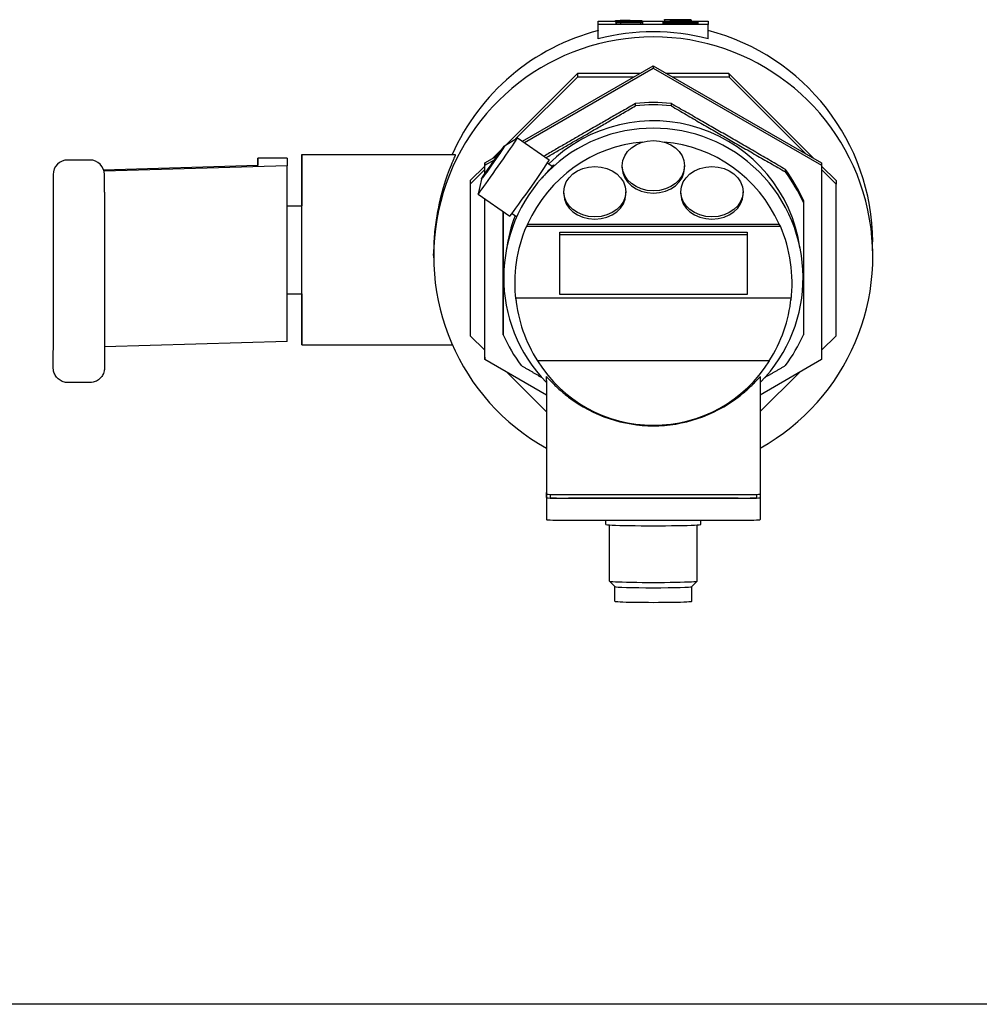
# Model space of a CAD drawing. Extents: x -89225 to 110569, y 13360 to 87647.
# Tile 300 of 478: x 35684 to 35815, y 84508 to 84643. Entities that reach past the tile are written whole.
import ezdxf

# ---------------------------------------------------------------- set-up
doc = ezdxf.new("R2010")
doc.units = 0
doc.layers.add('Iv-Lines 035', color=4, linetype='Continuous')

# ---------------------------------------------------------------- blocks, each defined once
blk = doc.blocks.new('Leidingwerk beluchtingsinstallatie')
for p, q in [((1283084.41, -919591.21), (1283086.77, -919591.21)), ((1283084.41, -919591.66), (1283084.41, -919591.21)), ((1283084.41, -919593.17), (1283084.41, -919591.21)), ((1283099.41, -919591.66), (1283084.41, -919591.66)), ((1283084.41, -919593.61), (1283084.41, -919591.66)), ((1283086.77, -919591.11), (1283086.77, -919591.31)), ((1283086.86, -919591.16), (1283086.86, -919591.36)), ((1283086.86, -919591.16), (1283087.44, -919591.16)), ((1283086.86, -919591.21), (1283086.86, -919591.16)), ((1283088.8, -919591.22), (1283086.86, -919591.21)), ((1283086.86, -919591.21), (1283086.86, -919591.41)), ((1283086.86, -919591.24), (1283086.86, -919591.44)), ((1283086.86, -919591.24), (1283087.19, -919591.24)), ((1283086.86, -919591.3), (1283086.86, -919591.24)), ((1283087.45, -919591.3), (1283086.86, -919591.3)), ((1283086.86, -919591.3), (1283086.86, -919591.5)), ((1283086.86, -919591.32), (1283086.86, -919591.52)), ((1283086.86, -919591.32), (1283087.19, -919591.32)), ((1283086.86, -919591.38), (1283086.86, -919591.32)), ((1283086.86, -919591.41), (1283086.86, -919591.36)), ((1283087.45, -919591.38), (1283086.86, -919591.38)), ((1283086.86, -919591.38), (1283086.86, -919591.58)), ((1283086.86, -919591.41), (1283086.86, -919591.41)), ((1283086.86, -919591.5), (1283086.86, -919591.44)), ((1283086.86, -919591.5), (1283086.86, -919591.5)), ((1283086.86, -919591.58), (1283086.86, -919591.52)), ((1283087.45, -919591.58), (1283086.86, -919591.58)), ((1283087.19, -919591.24), (1283090.45, -919591.28)), ((1283087.19, -919591.32), (1283090.45, -919591.36)), ((1283087.44, -919591.16), (1283087.44, -919591.2)), ((1283087.44, -919591.2), (1283088.11, -919591.2)), ((1283087.45, -919591.26), (1283087.45, -919591.3)), ((1283090.17, -919591.3), (1283087.45, -919591.26)), ((1283087.45, -919591.3), (1283087.45, -919591.32)), ((1283087.45, -919591.34), (1283087.45, -919591.38)), ((1283090.17, -919591.38), (1283087.45, -919591.34)), ((1283087.45, -919591.38), (1283087.45, -919591.58)), ((1283090.17, -919591.58), (1283087.45, -919591.54)), ((1283087.86, -919591.1), (1283087.86, -919591.13)), ((1283088.03, -919591.13), (1283088.03, -919591.15)), ((1283088.03, -919591.15), (1283088.03, -919591.2)), ((1283088.07, -919591.19), (1283088.07, -919591.2)), ((1283088.92, -919591.21), (1283088.8, -919591.22)), ((1283088.8, -919591.22), (1283088.8, -919591.26)), ((1283088.92, -919591.21), (1283088.92, -919591.26)), ((1283090.04, -919591.15), (1283088.94, -919591.12)), ((1283089.25, -919591.18), (1283089.25, -919591.27)), ((1283089.36, -919591.11), (1283089.78, -919591.12)), ((1283089.51, -919591.21), (1283089.51, -919591.27)), ((1283089.51, -919591.23), (1283089.51, -919591.21)), ((1283089.51, -919591.23), (1283089.51, -919591.27)), ((1283089.78, -919591.08), (1283089.78, -919591.12)), ((1283089.78, -919591.08), (1283090.36, -919591.08)), ((1283089.78, -919591.12), (1283089.78, -919591.08)), ((1283090.04, -919591.15), (1283090.04, -919591.17)), ((1283090.36, -919591.15), (1283090.04, -919591.15)), ((1283090.45, -919591.28), (1283090.17, -919591.3)), ((1283090.17, -919591.3), (1283090.17, -919591.36)), ((1283090.45, -919591.36), (1283090.17, -919591.38)), ((1283090.17, -919591.38), (1283090.17, -919591.58)), ((1283090.45, -919591.56), (1283090.17, -919591.58)), ((1283090.36, -919591.08), (1283090.36, -919591.15)), ((1283090.36, -919591.15), (1283090.36, -919591.18)), ((1283090.45, -919591.2), (1283090.45, -919591.28)), ((1283090.45, -919591.21), (1283093.56, -919591.21)), ((1283090.45, -919591.28), (1283090.45, -919591.36)), ((1283090.45, -919591.36), (1283090.45, -919591.56)), ((1283093.25, -919591.29), (1283093.25, -919591.49)), ((1283093.25, -919591.29), (1283093.47, -919591.29)), ((1283093.25, -919591.3), (1283093.25, -919591.29)), ((1283093.25, -919591.3), (1283093.25, -919591.5)), ((1283093.47, -919591.3), (1283093.25, -919591.3)), ((1283093.25, -919591.5), (1283093.25, -919591.49)), ((1283093.47, -919591.5), (1283093.25, -919591.5)), ((1283093.47, -919590.98), (1283093.47, -919591.18)), ((1283093.47, -919590.98), (1283097.06, -919590.98)), ((1283093.47, -919591), (1283093.47, -919590.98)), ((1283097.06, -919591), (1283093.47, -919591)), ((1283093.47, -919591), (1283093.47, -919591.2)), ((1283093.47, -919591.2), (1283093.47, -919591.18)), ((1283093.56, -919591.2), (1283093.47, -919591.2)), ((1283093.47, -919591.3), (1283093.47, -919591.5)), ((1283093.47, -919591.34), (1283093.47, -919591.54)), ((1283093.47, -919591.37), (1283093.47, -919591.34)), ((1283093.47, -919591.37), (1283093.47, -919591.57)), ((1283093.47, -919591.5), (1283093.47, -919591.5)), ((1283093.47, -919591.57), (1283093.47, -919591.54)), ((1283093.56, -919591.19), (1283093.56, -919591.28)), ((1283093.56, -919591.19), (1283094.19, -919591.19)), ((1283093.56, -919591.25), (1283093.56, -919591.19)), ((1283097.06, -919591.25), (1283093.56, -919591.25)), ((1283093.56, -919591.25), (1283093.56, -919591.28)), ((1283093.93, -919591.27), (1283094.37, -919591.28)), ((1283094.19, -919591.19), (1283094.19, -919591.23)), ((1283094.46, -919591.2), (1283094.19, -919591.2)), ((1283094.19, -919591.21), (1283094.46, -919591.21)), ((1283094.19, -919591.23), (1283094.86, -919591.23)), ((1283094.36, -919591.33), (1283094.36, -919591.36)), ((1283094.37, -919591.28), (1283094.37, -919591.31)), ((1283094.46, -919591.06), (1283094.46, -919591.23)), ((1283094.5, -919591.02), (1283097.06, -919591.02)), ((1283094.5, -919591.04), (1283094.5, -919591.02)), ((1283094.5, -919591.02), (1283094.5, -919591.05)), ((1283094.79, -919591.04), (1283094.5, -919591.04)), ((1283094.5, -919591.04), (1283094.5, -919591.05)), ((1283094.5, -919591.11), (1283094.5, -919591.23)), ((1283094.5, -919591.11), (1283097.06, -919591.14)), ((1283094.5, -919591.13), (1283094.5, -919591.11)), ((1283094.5, -919591.13), (1283094.5, -919591.23)), ((1283096.01, -919591.15), (1283094.5, -919591.13)), ((1283097.06, -919591.15), (1283094.5, -919591.18)), ((1283094.5, -919591.16), (1283096.01, -919591.15)), ((1283094.5, -919591.16), (1283094.5, -919591.23)), ((1283094.5, -919591.18), (1283094.5, -919591.16)), ((1283094.5, -919591.18), (1283094.5, -919591.23)), ((1283094.86, -919591.19), (1283094.86, -919591.23)), ((1283094.86, -919591.19), (1283095.49, -919591.19)), ((1283094.86, -919591.23), (1283094.86, -919591.19)), ((1283095.49, -919591.19), (1283095.49, -919591.23)), ((1283095.49, -919591.23), (1283096.43, -919591.23)), ((1283095.77, -919591.04), (1283095.77, -919591.08)), ((1283095.78, -919591.28), (1283095.78, -919591.37)), ((1283095.79, -919591.1), (1283095.79, -919591.12)), ((1283096.07, -919591.28), (1283096.07, -919591.37)), ((1283096.12, -919591.32), (1283096.12, -919591.37)), ((1283096.57, -919591.33), (1283096.12, -919591.32)), ((1283096.43, -919591.19), (1283096.43, -919591.23)), ((1283096.43, -919591.19), (1283097.06, -919591.19)), ((1283096.43, -919591.23), (1283096.43, -919591.19)), ((1283096.57, -919591.33), (1283096.57, -919591.36)), ((1283097.06, -919591.04), (1283096.78, -919591.04)), ((1283097, -919591.32), (1283097, -919591.36)), ((1283097.06, -919590.98), (1283097.06, -919591)), ((1283097.06, -919591), (1283097.06, -919591.02)), ((1283097.06, -919591.02), (1283097.06, -919591.04)), ((1283097.06, -919591.04), (1283097.06, -919591.05)), ((1283097.06, -919591.14), (1283097.06, -919591.15)), ((1283097.06, -919591.15), (1283097.06, -919591.19)), ((1283097.06, -919591.19), (1283097.06, -919591.25)), ((1283097.06, -919591.25), (1283097.06, -919591.28)), ((1283097.1, -919591.06), (1283097.1, -919591.26)), ((1283097.1, -919591.21), (1283099.41, -919591.21)), ((1283097.15, -919591.29), (1283097.78, -919591.29)), ((1283097.15, -919591.3), (1283097.15, -919591.36)), ((1283097.78, -919591.3), (1283097.15, -919591.3)), ((1283097.78, -919591.29), (1283097.78, -919591.3)), ((1283097.78, -919591.3), (1283097.78, -919591.35)), ((1283098, -919591.34), (1283098, -919591.37)), ((1283098, -919591.37), (1283098, -919591.57)), ((1283099.41, -919591.21), (1283099.41, -919591.66)), ((1283099.41, -919593.61), (1283099.41, -919591.66)), ((1283084.41, -919593.61), (1283084.41, -919593.17)), ((1283074.07, -919607.59), (1283091.92, -919597.29)), ((1283074.32, -919607.77), (1283091.92, -919597.61)), ((1283091.92, -919597.29), (1283091.92, -919597.61)), ((1283091.92, -919597.29), (1283114.92, -919610.56)), ((1283091.92, -919597.61), (1283114.92, -919610.88)), ((1283081.56, -919598.34), (1283071.8, -919608.1)), ((1283081.57, -919598.82), (1283073.1, -919607.27)), ((1283090.09, -919598.34), (1283081.56, -919598.34)), ((1283081.56, -919598.34), (1283081.57, -919598.82)), ((1283089.27, -919598.82), (1283081.57, -919598.82)), ((1283102.27, -919598.34), (1283093.75, -919598.34)), ((1283102.28, -919598.82), (1283094.57, -919598.82)), ((1283113.91, -919609.98), (1283102.27, -919598.34)), ((1283102.27, -919598.34), (1283102.28, -919598.82)), ((1283112.8, -919609.34), (1283102.28, -919598.82)), ((1283089.5, -919602.75), (1283089.5, -919602.45)), ((1283094.36, -919602.45), (1283094.36, -919602.75)), ((1283071.61, -919608.22), (1283073.37, -919607.11)), ((1283073.37, -919607.11), (1283077.71, -919610.14)), ((1283043.91, -919609.42), (1283064.87, -919609.42)), ((1283068.92, -919610.56), (1283070.6, -919609.59)), ((1283071.36, -919608.55), (1283069.91, -919609.99)), ((1283014.92, -919610.16), (1283011.92, -919610.16)), ((1283037.91, -919610.91), (1283016.82, -919611.53)), ((1283041.91, -919610.96), (1283016.87, -919611.69)), ((1283037.91, -919609.9), (1283037.91, -919610.91)), ((1283037.91, -919610.91), (1283037.91, -919609.9)), ((1283041.91, -919609.9), (1283037.91, -919609.9)), ((1283041.91, -919609.9), (1283041.91, -919610.96)), ((1283041.91, -919634.95), (1283041.91, -919610.96)), ((1283068.92, -919610.98), (1283066.92, -919612.98)), ((1283068.92, -919610.88), (1283070.22, -919610.14)), ((1283068.92, -919612.01), (1283068.92, -919610.56)), ((1283068.92, -919610.56), (1283068.92, -919610.88)), ((1283068.92, -919612.01), (1283068.92, -919610.88)), ((1283077.47, -919610.55), (1283078.16, -919611.04)), ((1283078.32, -919610.83), (1283078.32, -919610.86)), ((1283087.69, -919611.24), (1283087.69, -919610.94)), ((1283096.19, -919611.24), (1283096.19, -919610.95)), ((1283114.92, -919610.56), (1283114.92, -919610.88)), ((1283114.92, -919610.88), (1283114.92, -919637.43)), ((1283116.92, -919612.98), (1283114.92, -919610.99)), ((1283009.92, -919612.16), (1283009.92, -919636.15)), ((1283016.94, -919614.56), (1283016.92, -919612.15)), ((1283068.92, -919611.45), (1283066.92, -919613.45)), ((1283110, -919611.78), (1283110, -919611.47)), ((1283116.92, -919613.45), (1283114.92, -919611.46)), ((1283066.92, -919612.98), (1283066.92, -919633.68)), ((1283066.92, -919612.98), (1283066.92, -919613.45)), ((1283066.92, -919613.45), (1283066.92, -919634.16)), ((1283068.43, -919612.77), (1283067.98, -919614.8)), ((1283116.92, -919612.98), (1283116.92, -919613.45)), ((1283116.92, -919634.16), (1283116.92, -919613.45)), ((1283067.98, -919614.81), (1283072.32, -919617.84)), ((1283079.69, -919614.8), (1283079.69, -919614.5)), ((1283088.19, -919614.8), (1283088.19, -919614.5)), ((1283095.69, -919614.8), (1283095.69, -919614.5)), ((1283104.19, -919614.8), (1283104.19, -919614.5)), ((1283041.91, -919616.42), (1283043.91, -919616.42)), ((1283068.92, -919637.11), (1283068.92, -919615.46)), ((1283068.92, -919637.43), (1283068.92, -919615.47)), ((1283112.43, -919615.68), (1283112.43, -919615.98)), ((1283072.62, -919617.48), (1283073.26, -919617.92)), ((1283074.75, -919618.92), (1283109.13, -919618.92)), ((1283074.59, -919619.22), (1283109.3, -919619.22)), ((1283079.14, -919620.03), (1283104.74, -919620.03)), ((1283079.14, -919628.52), (1283079.14, -919620.03)), ((1283079.14, -919620.32), (1283104.74, -919620.32)), ((1283104.74, -919620.03), (1283104.74, -919628.52)), ((1283104.74, -919620.03), (1283104.74, -919620.32)), ((1283104.74, -919620.32), (1283104.74, -919628.52)), ((1283121.92, -919623.14), (1283121.9, -919621.32)), ((1283061.92, -919623.53), (1283061.91, -919623)), ((1283041.91, -919628.42), (1283043.91, -919628.42)), ((1283104.74, -919628.52), (1283079.14, -919628.52)), ((1283110.77, -919629.03), (1283073.12, -919629.03)), ((1283066.92, -919633.68), (1283066.92, -919634.16)), ((1283071.43, -919633.73), (1283071.43, -919634.03)), ((1283041.91, -919634.95), (1283016.94, -919635.68)), ((1283066.92, -919634.16), (1283068.92, -919636.15)), ((1283114.92, -919636.15), (1283116.92, -919634.16)), ((1283009.94, -919638.58), (1283009.92, -919636.17)), ((1283043.91, -919635.42), (1283064.46, -919635.42)), ((1283068.92, -919637.11), (1283068.92, -919637.43)), ((1283077.34, -919642.29), (1283068.92, -919637.43)), ((1283107.78, -919637.61), (1283076.11, -919637.61)), ((1283114.92, -919637.43), (1283106.54, -919642.27)), ((1283071.94, -919639.17), (1283077.34, -919644.57)), ((1283106.54, -919644.53), (1283111.9, -919639.18)), ((1283014.94, -919640.57), (1283011.94, -919640.57)), ((1283077.34, -919640.3), (1283077.34, -919655.11)), ((1283106.54, -919639.76), (1283106.54, -919655.79)), ((1283077.34, -919655.11), (1283077.34, -919655.79)), ((1283077.34, -919656.29), (1283077.34, -919655.6)), ((1283077.34, -919655.6), (1283077.34, -919658.6)), ((1283077.84, -919655.84), (1283077.84, -919656.27)), ((1283080.34, -919655.88), (1283103.54, -919655.88)), ((1283103.54, -919656.38), (1283080.34, -919656.38)), ((1283080.84, -919656.36), (1283103.04, -919656.36)), ((1283106.04, -919655.84), (1283106.04, -919656.27)), ((1283106.54, -919655.79), (1283106.54, -919656.29)), ((1283106.54, -919656.29), (1283106.54, -919659.29)), ((1283077.34, -919658.6), (1283077.34, -919659.29)), ((1283080.34, -919659.37), (1283103.54, -919659.37)), ((1283085.44, -919659.94), (1283085.44, -919659.37)), ((1283098.44, -919659.94), (1283098.44, -919659.37)), ((1283085.94, -919667.69), (1283085.94, -919660.02)), ((1283097.94, -919667.69), (1283097.94, -919660.02)), ((1283086.69, -919668.45), (1283085.94, -919667.7)), ((1283086.69, -919670.44), (1283086.69, -919668.44)), ((1283097.19, -919668.45), (1283097.94, -919667.7)), ((1283097.19, -919670.44), (1283097.19, -919668.44)), ((1283320.87, -919725.51), (1282841.87, -919725.51))]:
    blk.add_line(p, q)
for centre, major_axis, ratio, start_param, end_param in [((1283091.92, -919623.33), (-30, -0.19), 0.999567, 2.073559, 7.340035), ((1283091.91, -919621.51), (30, 0.19), 0.999567, 1.816829, 2.720181), ((1283091.91, -919622.64), (-30, -0.19), 0.999567, 4.453216, 4.958576), ((1283091.91, -919621.51), (30, 0.19), 0.999567, 0, 1.31137), ((1283091.93, -919624.7), (22.4, 0.15), 0.999567, 1.455553, 1.673059), ((1283091.93, -919625.01), (-22.4, -0.15), 0.999567, 4.597146, 4.814652), ((1283091.94, -919626.25), (-20.45, -0.13), 0.999567, 2.359886, 7.052554), ((1283091.93, -919625.05), (20.25, 0.13), 0.999567, 0.137478, 2.346354), ((1283070.68, -919610.96), (2.7, 3.85), 0.017027, 3.100672, 6.324106), ((1283043.91, -919622.42), (0, -13), 0.000191, 5.192118, 10.515846), ((1283091.94, -919627.01), (0.06, -19.35), 0.977828, 3.216491, 4.277939), ((1283091.94, -919627.01), (0.06, -19.35), 0.977828, 1.999058, 3.060489), ((1283011.92, -919612.16), (-2, 0), 0.999567, 4.712389, 6.283185), ((1283014.92, -919612.16), (2, 0), 0.999567, 0.006493, 1.570796), ((1283075.02, -919613.99), (2.7, 3.85), 0.017027, 3.141593, 6.283185), ((1283075.76, -919614.51), (2.58, 3.69), 0.017027, 0.087352, 0.351408), ((1283091.94, -919611.24), (4.25, 0), 0.808868, 3.141593, 6.283185), ((1283091.93, -919624.7), (22.4, 0.15), 0.999567, 0.408355, 0.625862), ((1283091.93, -919625.01), (-22.4, -0.15), 0.999567, 3.549948, 3.767454), ((1283083.94, -919614.8), (4.25, 0), 0.808868, 3.141593, 6.283185), ((1283099.94, -919614.8), (4.25, 0), 0.808868, 3.141593, 6.283185), ((1283043.91, -919622.42), (0, -6), 0.000191, 6.283185, 9.424778), ((1283091.93, -919625.05), (-20.25, -0.13), 0.999567, 5.908667, 6.145707), ((1283114.59, -919626.67), (-41.96, -0.01), 0.587991, 5.96363, 5.976155), ((1283069.29, -919626.67), (41.96, 0.01), 0.587991, 0.306559, 0.319083), ((1283091.94, -919626.99), (0.06, -19.38), 0.977828, 4.296195, 4.829981), ((1283091.94, -919626.99), (0.06, -19.38), 0.977828, 1.447016, 1.980802), ((1283091.94, -919627.01), (0.06, -19.35), 0.977828, 4.813836, 5.288539), ((1283123.49, -919628.45), (-50.38, -0.01), 0.587991, 0.019507, 0.029435), ((1283091.94, -919627.01), (0.06, -19.35), 0.977828, 0.988458, 1.463161), ((1283060.4, -919628.45), (50.38, 0.01), 0.587991, 6.253278, 6.263206), ((1283091.93, -919625.01), (22.4, 0.15), 0.999567, 3.549948, 3.767454), ((1283091.93, -919625.01), (22.4, 0.15), 0.999567, 5.644343, 5.86185), ((1283011.92, -919636.15), (-2, -0.01), 0.999567, 6.276692, 6.283185), ((1283091.95, -919627.76), (-18.65, -0.12), 0.999567, 0.54993, 2.578682), ((1283091.94, -919627.39), (19.09, 0.12), 0.999567, 4.052993, 5.358804), ((1283080.34, -919655.6), (-3, 0), 0.029412, 6.23686, 6.283376), ((1283080.34, -919655.79), (-3, 0), 0.029412, 0.000191, 1.570987), ((1283080.34, -919656.29), (-3, 0), 0.029412, 0.000191, 1.570987), ((1283080.84, -919656.27), (-3, 0), 0.029412, 0.000191, 1.570987), ((1283103.04, -919656.27), (3, 0), 0.029412, 4.71258, 6.283185), ((1283103.54, -919655.79), (3, 0), 0.029412, 4.71258, 6.283185), ((1283103.54, -919656.29), (3, 0), 0.029412, 4.71258, 6.283376), ((1283080.34, -919659.29), (-3, 0), 0.029412, 0.000191, 1.570987), ((1283103.54, -919659.29), (3, 0), 0.029412, 4.71258, 6.283185), ((1283091.94, -919659.94), (-6.5, 0), 0.029412, 0, 3.141593), ((1283091.94, -919667.69), (-6, 0), 0.029412, 0, 3.141593), ((1283091.94, -919668.44), (-5.25, 0), 0.029412, 0.029429, 3.112163), ((1283091.94, -919670.44), (-5.25, 0), 0.029412, 0, 3.141593)]:
    blk.add_ellipse(centre, major_axis=major_axis, ratio=ratio, start_param=start_param, end_param=end_param)
for centre, major_axis, ratio in [((1283070.02, -919610.5), (1.59, 2.28), 0.017027), ((1283091.94, -919610.94), (-4.25, 0), 0.808868), ((1283083.94, -919614.5), (-4.25, 0), 0.808868), ((1283099.94, -919614.5), (-4.25, 0), 0.808868)]:
    blk.add_ellipse(centre, major_axis=major_axis, ratio=ratio)
for points, knots in [([(1283086.77, -919591.11), (1283086.77, -919591.11), (1283086.78, -919591.11), (1283086.8, -919591.11), (1283086.84, -919591.1), (1283086.9, -919591.1), (1283086.98, -919591.1), (1283087.07, -919591.09), (1283087.18, -919591.09), (1283087.3, -919591.09), (1283087.42, -919591.09), (1283087.56, -919591.08), (1283087.69, -919591.08), (1283087.78, -919591.08), (1283087.82, -919591.08)], [0, 0, 0, 0, 0.089615, 0.174949, 0.257548, 0.338901, 0.420053, 0.501401, 0.584252, 0.67037, 0.756473, 0.839207, 0.92012, 1, 1, 1, 1]), ([(1283088.03, -919591.15), (1283087.98, -919591.15), (1283087.89, -919591.15), (1283087.75, -919591.15), (1283087.63, -919591.15), (1283087.51, -919591.15), (1283087.39, -919591.14), (1283087.29, -919591.14), (1283087.19, -919591.14), (1283087.11, -919591.14), (1283087.03, -919591.14), (1283086.96, -919591.13), (1283086.9, -919591.13), (1283086.85, -919591.13), (1283086.82, -919591.12), (1283086.79, -919591.12), (1283086.77, -919591.12), (1283086.77, -919591.12), (1283086.77, -919591.11)], [0, 0, 0, 0, 0.07494, 0.146428, 0.214753, 0.280422, 0.343604, 0.405543, 0.466199, 0.526538, 0.585902, 0.64409, 0.701613, 0.758754, 0.816629, 0.875655, 0.936624, 1, 1, 1, 1]), ([(1283086.86, -919591.33), (1283086.86, -919591.33), (1283086.84, -919591.33), (1283086.82, -919591.32), (1283086.79, -919591.32), (1283086.77, -919591.32), (1283086.77, -919591.32), (1283086.77, -919591.31)], [0.7509544, 0.7509544, 0.7509544, 0.7509544, 0.7587536, 0.8166294, 0.8756555, 0.9366243, 1, 1, 1, 1]), ([(1283087.86, -919591.1), (1283087.83, -919591.1), (1283087.77, -919591.1), (1283087.68, -919591.1), (1283087.6, -919591.1), (1283087.53, -919591.11), (1283087.47, -919591.11), (1283087.43, -919591.11), (1283087.4, -919591.11), (1283087.4, -919591.11), (1283087.4, -919591.12)], [0, 0, 0, 0, 0.132755, 0.257234, 0.378601, 0.501406, 0.623942, 0.743642, 0.868121, 1, 1, 1, 1]), ([(1283087.4, -919591.12), (1283087.4, -919591.12), (1283087.4, -919591.12), (1283087.41, -919591.12), (1283087.42, -919591.12), (1283087.44, -919591.12), (1283087.46, -919591.12), (1283087.49, -919591.12), (1283087.53, -919591.12), (1283087.57, -919591.13), (1283087.61, -919591.13), (1283087.66, -919591.13), (1283087.71, -919591.13), (1283087.77, -919591.13), (1283087.83, -919591.13), (1283087.89, -919591.13), (1283087.96, -919591.13), (1283088, -919591.13), (1283088.03, -919591.13)], [0, 0, 0, 0, 0.056467, 0.111164, 0.164937, 0.218322, 0.272393, 0.327976, 0.385291, 0.444903, 0.506844, 0.569488, 0.634153, 0.700976, 0.770897, 0.843626, 0.91966, 1, 1, 1, 1]), ([(1283087.82, -919591.08), (1283087.85, -919591.08), (1283087.9, -919591.08), (1283087.98, -919591.08), (1283088.06, -919591.08), (1283088.15, -919591.09), (1283088.23, -919591.09), (1283088.32, -919591.09), (1283088.41, -919591.09), (1283088.5, -919591.09), (1283088.59, -919591.09), (1283088.69, -919591.09), (1283088.79, -919591.09), (1283088.9, -919591.1), (1283089.01, -919591.1), (1283089.12, -919591.1), (1283089.24, -919591.1), (1283089.32, -919591.11), (1283089.36, -919591.11)], [0, 0, 0, 0, 0.045518, 0.091616, 0.139247, 0.188242, 0.238673, 0.290664, 0.34484, 0.400432, 0.459144, 0.522551, 0.590101, 0.66226, 0.739681, 0.821575, 0.90833, 1, 1, 1, 1]), ([(1283088.94, -919591.12), (1283088.91, -919591.12), (1283088.85, -919591.12), (1283088.75, -919591.12), (1283088.67, -919591.11), (1283088.58, -919591.11), (1283088.51, -919591.11), (1283088.43, -919591.11), (1283088.37, -919591.11), (1283088.29, -919591.11), (1283088.19, -919591.1), (1283088.08, -919591.1), (1283087.97, -919591.1), (1283087.9, -919591.1), (1283087.86, -919591.1)], [0, 0, 0, 0, 0.103844, 0.201115, 0.291116, 0.374348, 0.450707, 0.52004, 0.583258, 0.639578, 0.741537, 0.83506, 0.920873, 1, 1, 1, 1]), ([(1283088.07, -919591.19), (1283088.07, -919591.19), (1283088.08, -919591.19), (1283088.09, -919591.19), (1283088.12, -919591.18), (1283088.15, -919591.18), (1283088.2, -919591.18), (1283088.26, -919591.18), (1283088.32, -919591.17), (1283088.4, -919591.17), (1283088.48, -919591.17), (1283088.57, -919591.17), (1283088.67, -919591.17), (1283088.77, -919591.16), (1283088.88, -919591.16), (1283088.99, -919591.16), (1283089.11, -919591.16), (1283089.19, -919591.16), (1283089.23, -919591.16)], [0, 0, 0, 0, 0.063401, 0.124976, 0.184492, 0.243474, 0.302264, 0.361384, 0.421482, 0.483455, 0.545936, 0.608143, 0.66982, 0.732332, 0.796092, 0.861643, 0.929435, 1, 1, 1, 1]), ([(1283088.11, -919591.2), (1283088.1, -919591.2), (1283088.09, -919591.2), (1283088.08, -919591.2), (1283088.07, -919591.19), (1283088.07, -919591.19), (1283088.07, -919591.19)], [0, 0, 0, 0, 0.263654, 0.51998, 0.767103, 1, 1, 1, 1]), ([(1283089.25, -919591.18), (1283089.23, -919591.18), (1283089.2, -919591.18), (1283089.14, -919591.18), (1283089.09, -919591.18), (1283089.03, -919591.18), (1283088.99, -919591.18), (1283088.94, -919591.18), (1283088.9, -919591.18), (1283088.86, -919591.18), (1283088.82, -919591.19), (1283088.79, -919591.19), (1283088.76, -919591.19), (1283088.74, -919591.19), (1283088.72, -919591.19), (1283088.71, -919591.19), (1283088.7, -919591.19), (1283088.7, -919591.19), (1283088.7, -919591.19)], [0, 0, 0, 0, 0.072891, 0.141883, 0.209282, 0.274623, 0.338439, 0.401305, 0.465006, 0.52832, 0.59074, 0.650981, 0.70969, 0.767212, 0.824188, 0.881767, 0.939955, 1, 1, 1, 1]), ([(1283088.7, -919591.19), (1283088.7, -919591.19), (1283088.7, -919591.2), (1283088.71, -919591.2), (1283088.73, -919591.2), (1283088.76, -919591.2), (1283088.79, -919591.2), (1283088.83, -919591.2), (1283088.87, -919591.21), (1283088.91, -919591.21), (1283088.92, -919591.21)], [0, 0, 0, 0, 0.11036, 0.221186, 0.334364, 0.452977, 0.577234, 0.708804, 0.849355, 1, 1, 1, 1]), ([(1283089.23, -919591.16), (1283089.27, -919591.16), (1283089.36, -919591.16), (1283089.48, -919591.16), (1283089.6, -919591.16), (1283089.71, -919591.16), (1283089.81, -919591.17), (1283089.91, -919591.17), (1283090.01, -919591.17), (1283090.1, -919591.17), (1283090.18, -919591.17), (1283090.25, -919591.18), (1283090.32, -919591.18), (1283090.36, -919591.18), (1283090.4, -919591.19), (1283090.43, -919591.19), (1283090.45, -919591.19), (1283090.45, -919591.2), (1283090.45, -919591.2)], [0, 0, 0, 0, 0.066755, 0.131728, 0.19481, 0.256899, 0.318751, 0.380351, 0.443324, 0.507463, 0.571506, 0.633361, 0.693942, 0.753929, 0.813802, 0.874524, 0.936222, 1, 1, 1, 1]), ([(1283089.82, -919591.2), (1283089.82, -919591.19), (1283089.82, -919591.19), (1283089.81, -919591.19), (1283089.8, -919591.19), (1283089.78, -919591.19), (1283089.76, -919591.19), (1283089.73, -919591.19), (1283089.7, -919591.19), (1283089.66, -919591.18), (1283089.62, -919591.18), (1283089.58, -919591.18), (1283089.53, -919591.18), (1283089.48, -919591.18), (1283089.43, -919591.18), (1283089.37, -919591.18), (1283089.32, -919591.18), (1283089.28, -919591.18), (1283089.25, -919591.18)], [0, 0, 0, 0, 0.061179, 0.120371, 0.178442, 0.235934, 0.294268, 0.352654, 0.413122, 0.475586, 0.5389, 0.601869, 0.664333, 0.727647, 0.792409, 0.85912, 0.928135, 1, 1, 1, 1]), ([(1283089.51, -919591.21), (1283089.53, -919591.21), (1283089.58, -919591.21), (1283089.65, -919591.21), (1283089.7, -919591.21), (1283089.75, -919591.2), (1283089.78, -919591.2), (1283089.81, -919591.2), (1283089.82, -919591.2), (1283089.82, -919591.2), (1283089.82, -919591.2)], [0, 0, 0, 0, 0.138114, 0.268408, 0.394191, 0.517092, 0.637493, 0.757004, 0.877294, 1, 1, 1, 1]), ([(1283090.45, -919591.2), (1283090.45, -919591.2), (1283090.45, -919591.2), (1283090.44, -919591.2), (1283090.42, -919591.21), (1283090.39, -919591.21), (1283090.35, -919591.21), (1283090.31, -919591.21), (1283090.26, -919591.22), (1283090.2, -919591.22), (1283090.13, -919591.22), (1283090.06, -919591.22), (1283089.99, -919591.22), (1283089.9, -919591.23), (1283089.81, -919591.23), (1283089.72, -919591.23), (1283089.61, -919591.23), (1283089.54, -919591.23), (1283089.51, -919591.23)], [0, 0, 0, 0, 0.065935, 0.130037, 0.192362, 0.25382, 0.314199, 0.37467, 0.435154, 0.496479, 0.557809, 0.619031, 0.679691, 0.740961, 0.803375, 0.866818, 0.932318, 1, 1, 1, 1]), ([(1283093.47, -919591.29), (1283093.48, -919591.29), (1283093.5, -919591.29), (1283093.53, -919591.28), (1283093.57, -919591.28), (1283093.62, -919591.28), (1283093.67, -919591.27), (1283093.74, -919591.27), (1283093.83, -919591.27), (1283093.89, -919591.27), (1283093.93, -919591.27)], [0, 0, 0, 0, 0.125878, 0.244179, 0.355238, 0.459854, 0.569217, 0.695165, 0.838412, 1, 1, 1, 1]), ([(1283094.36, -919591.33), (1283094.33, -919591.33), (1283094.27, -919591.33), (1283094.19, -919591.33), (1283094.1, -919591.33), (1283094.03, -919591.33), (1283093.95, -919591.33), (1283093.88, -919591.32), (1283093.81, -919591.32), (1283093.74, -919591.32), (1283093.68, -919591.32), (1283093.63, -919591.32), (1283093.59, -919591.31), (1283093.55, -919591.31), (1283093.52, -919591.31), (1283093.49, -919591.31), (1283093.48, -919591.3), (1283093.47, -919591.3), (1283093.47, -919591.3)], [0, 0, 0, 0, 0.062761, 0.124039, 0.184372, 0.243544, 0.302989, 0.363281, 0.424866, 0.488052, 0.551947, 0.614235, 0.676593, 0.73895, 0.801464, 0.865815, 0.93153, 1, 1, 1, 1]), ([(1283093.47, -919591.34), (1283093.51, -919591.34), (1283093.59, -919591.35), (1283093.71, -919591.35), (1283093.83, -919591.35), (1283093.95, -919591.35), (1283094.08, -919591.36), (1283094.21, -919591.36), (1283094.34, -919591.36), (1283094.48, -919591.36), (1283094.62, -919591.36), (1283094.76, -919591.36), (1283094.91, -919591.36), (1283095.06, -919591.36), (1283095.22, -919591.37), (1283095.38, -919591.37), (1283095.55, -919591.37), (1283095.66, -919591.37), (1283095.72, -919591.37)], [0, 0, 0, 0, 0.062648, 0.124392, 0.185304, 0.245737, 0.305821, 0.365431, 0.42457, 0.483758, 0.543402, 0.604192, 0.666281, 0.729529, 0.794631, 0.861143, 0.929765, 1, 1, 1, 1]), ([(1283095.7, -919591.38), (1283095.64, -919591.38), (1283095.54, -919591.38), (1283095.37, -919591.38), (1283095.22, -919591.38), (1283095.07, -919591.38), (1283094.92, -919591.38), (1283094.78, -919591.38), (1283094.64, -919591.38), (1283094.51, -919591.38), (1283094.38, -919591.38), (1283094.25, -919591.38), (1283094.12, -919591.38), (1283093.99, -919591.37), (1283093.86, -919591.37), (1283093.73, -919591.37), (1283093.6, -919591.37), (1283093.52, -919591.37), (1283093.47, -919591.37)], [0, 0, 0, 0, 0.070704, 0.139402, 0.205837, 0.270363, 0.332833, 0.393544, 0.452347, 0.509638, 0.566754, 0.624644, 0.683781, 0.744259, 0.806033, 0.869308, 0.933906, 1, 1, 1, 1]), ([(1283095.7, -919591.58), (1283095.64, -919591.58), (1283095.54, -919591.58), (1283095.37, -919591.58), (1283095.22, -919591.58), (1283095.07, -919591.58), (1283094.92, -919591.58), (1283094.78, -919591.58), (1283094.64, -919591.58), (1283094.51, -919591.58), (1283094.38, -919591.58), (1283094.25, -919591.58), (1283094.12, -919591.58), (1283093.99, -919591.57), (1283093.86, -919591.57), (1283093.73, -919591.57), (1283093.6, -919591.57), (1283093.52, -919591.57), (1283093.47, -919591.57)], [0, 0, 0, 0, 0.070704, 0.139402, 0.205837, 0.270363, 0.332833, 0.393544, 0.452347, 0.509638, 0.566754, 0.624644, 0.683781, 0.744259, 0.806033, 0.869308, 0.933906, 1, 1, 1, 1]), ([(1283094.37, -919591.28), (1283094.34, -919591.28), (1283094.3, -919591.28), (1283094.23, -919591.28), (1283094.18, -919591.29), (1283094.13, -919591.29), (1283094.1, -919591.29), (1283094.07, -919591.29), (1283094.06, -919591.3), (1283094.06, -919591.3), (1283094.05, -919591.3)], [0, 0, 0, 0, 0.151108, 0.292384, 0.425353, 0.550123, 0.668649, 0.782268, 0.892493, 1, 1, 1, 1]), ([(1283094.05, -919591.3), (1283094.06, -919591.3), (1283094.06, -919591.3), (1283094.08, -919591.3), (1283094.11, -919591.3), (1283094.15, -919591.31), (1283094.2, -919591.31), (1283094.26, -919591.31), (1283094.32, -919591.31), (1283094.36, -919591.31), (1283094.38, -919591.31)], [0, 0, 0, 0, 0.149751, 0.288181, 0.41862, 0.547639, 0.670446, 0.782946, 0.891252, 1, 1, 1, 1]), ([(1283095.52, -919591.29), (1283095.5, -919591.3), (1283095.46, -919591.3), (1283095.4, -919591.3), (1283095.35, -919591.31), (1283095.29, -919591.31), (1283095.24, -919591.31), (1283095.2, -919591.31), (1283095.15, -919591.31), (1283095.1, -919591.32), (1283095.03, -919591.32), (1283094.95, -919591.32), (1283094.86, -919591.32), (1283094.77, -919591.33), (1283094.67, -919591.33), (1283094.57, -919591.33), (1283094.46, -919591.33), (1283094.39, -919591.33), (1283094.36, -919591.33)], [0, 0, 0, 0, 0.085072, 0.163662, 0.235414, 0.30072, 0.359224, 0.411151, 0.456429, 0.4956, 0.565469, 0.631733, 0.695671, 0.757668, 0.818705, 0.878748, 0.938774, 1, 1, 1, 1]), ([(1283094.38, -919591.31), (1283094.4, -919591.31), (1283094.44, -919591.31), (1283094.49, -919591.31), (1283094.54, -919591.31), (1283094.58, -919591.31), (1283094.6, -919591.31)], [0, 0, 0, 0, 0.223629, 0.459006, 0.714829, 1, 1, 1, 1]), ([(1283094.46, -919591.06), (1283094.46, -919591.06), (1283094.46, -919591.06), (1283094.48, -919591.06), (1283094.5, -919591.05), (1283094.54, -919591.05), (1283094.58, -919591.05), (1283094.64, -919591.04), (1283094.71, -919591.04), (1283094.76, -919591.04), (1283094.79, -919591.04)], [0, 0, 0, 0, 0.127126, 0.251537, 0.373434, 0.495667, 0.61768, 0.742091, 0.868641, 1, 1, 1, 1]), ([(1283095.79, -919591.1), (1283095.74, -919591.1), (1283095.64, -919591.1), (1283095.51, -919591.1), (1283095.38, -919591.1), (1283095.25, -919591.1), (1283095.14, -919591.09), (1283095.03, -919591.09), (1283094.92, -919591.09), (1283094.83, -919591.09), (1283094.74, -919591.09), (1283094.67, -919591.08), (1283094.6, -919591.08), (1283094.55, -919591.08), (1283094.51, -919591.07), (1283094.48, -919591.07), (1283094.46, -919591.07), (1283094.46, -919591.06), (1283094.46, -919591.06)], [0, 0, 0, 0, 0.071018, 0.139309, 0.205474, 0.269598, 0.332253, 0.39483, 0.457376, 0.520582, 0.583374, 0.644082, 0.70304, 0.761664, 0.819844, 0.878346, 0.938412, 1, 1, 1, 1]), ([(1283094.6, -919591.31), (1283094.6, -919591.31), (1283094.62, -919591.31), (1283094.65, -919591.3), (1283094.68, -919591.3), (1283094.71, -919591.3), (1283094.74, -919591.3), (1283094.77, -919591.3), (1283094.8, -919591.3), (1283094.82, -919591.3), (1283094.83, -919591.3)], [0, 0, 0, 0, 0.084053, 0.179273, 0.285393, 0.40251, 0.533509, 0.675964, 0.832108, 1, 1, 1, 1]), ([(1283094.83, -919591.3), (1283094.85, -919591.29), (1283094.88, -919591.29), (1283094.93, -919591.29), (1283094.98, -919591.29), (1283095.03, -919591.28), (1283095.08, -919591.28), (1283095.12, -919591.28), (1283095.16, -919591.28), (1283095.22, -919591.27), (1283095.29, -919591.27), (1283095.38, -919591.27), (1283095.48, -919591.27), (1283095.58, -919591.27), (1283095.7, -919591.26), (1283095.82, -919591.26), (1283095.94, -919591.26), (1283096.03, -919591.26), (1283096.07, -919591.26)], [0, 0, 0, 0, 0.076153, 0.146352, 0.211292, 0.270492, 0.323997, 0.371865, 0.414393, 0.451582, 0.519737, 0.586534, 0.652873, 0.719576, 0.786977, 0.855445, 0.92616, 1, 1, 1, 1]), ([(1283095.77, -919591.04), (1283095.75, -919591.04), (1283095.69, -919591.04), (1283095.62, -919591.04), (1283095.55, -919591.04), (1283095.48, -919591.04), (1283095.41, -919591.04), (1283095.35, -919591.04), (1283095.29, -919591.04), (1283095.24, -919591.04), (1283095.19, -919591.05), (1283095.15, -919591.05), (1283095.12, -919591.05), (1283095.09, -919591.05), (1283095.07, -919591.05), (1283095.05, -919591.05), (1283095.04, -919591.06), (1283095.04, -919591.06), (1283095.04, -919591.06)], [0, 0, 0, 0, 0.069163, 0.135096, 0.199063, 0.261548, 0.322044, 0.382646, 0.443385, 0.505155, 0.566516, 0.627254, 0.687026, 0.74697, 0.807539, 0.869733, 0.933259, 1, 1, 1, 1]), ([(1283095.04, -919591.06), (1283095.04, -919591.06), (1283095.04, -919591.06), (1283095.05, -919591.06), (1283095.07, -919591.07), (1283095.09, -919591.07), (1283095.12, -919591.07), (1283095.16, -919591.07), (1283095.2, -919591.07), (1283095.25, -919591.07), (1283095.3, -919591.08), (1283095.36, -919591.08), (1283095.42, -919591.08), (1283095.48, -919591.08), (1283095.55, -919591.08), (1283095.62, -919591.08), (1283095.7, -919591.08), (1283095.75, -919591.08), (1283095.78, -919591.08)], [0, 0, 0, 0, 0.065523, 0.128421, 0.189996, 0.250359, 0.309744, 0.369856, 0.430537, 0.492876, 0.555257, 0.616197, 0.677577, 0.738631, 0.800922, 0.864882, 0.931422, 1, 1, 1, 1]), ([(1283095.78, -919591.28), (1283095.76, -919591.28), (1283095.71, -919591.29), (1283095.65, -919591.29), (1283095.58, -919591.29), (1283095.54, -919591.29), (1283095.52, -919591.29)], [0, 0, 0, 0, 0.190579, 0.418506, 0.688092, 1, 1, 1, 1]), ([(1283098, -919591.37), (1283097.96, -919591.37), (1283097.86, -919591.37), (1283097.72, -919591.37), (1283097.58, -919591.37), (1283097.44, -919591.37), (1283097.3, -919591.38), (1283097.17, -919591.38), (1283097.04, -919591.38), (1283096.91, -919591.38), (1283096.77, -919591.38), (1283096.64, -919591.38), (1283096.49, -919591.38), (1283096.35, -919591.38), (1283096.19, -919591.38), (1283096.03, -919591.38), (1283095.87, -919591.38), (1283095.76, -919591.38), (1283095.7, -919591.38)], [0, 0, 0, 0, 0.069992, 0.137394, 0.202935, 0.266016, 0.327222, 0.386406, 0.443698, 0.499172, 0.554855, 0.612106, 0.67152, 0.732949, 0.796432, 0.862067, 0.929908, 1, 1, 1, 1]), ([(1283098, -919591.57), (1283097.96, -919591.57), (1283097.86, -919591.57), (1283097.72, -919591.57), (1283097.58, -919591.57), (1283097.44, -919591.57), (1283097.3, -919591.58), (1283097.17, -919591.58), (1283097.04, -919591.58), (1283096.91, -919591.58), (1283096.77, -919591.58), (1283096.64, -919591.58), (1283096.49, -919591.58), (1283096.35, -919591.58), (1283096.19, -919591.58), (1283096.03, -919591.58), (1283095.87, -919591.58), (1283095.76, -919591.58), (1283095.7, -919591.58)], [0, 0, 0, 0, 0.069992, 0.137394, 0.202935, 0.266016, 0.327222, 0.386406, 0.443698, 0.499172, 0.554855, 0.612106, 0.67152, 0.732949, 0.796432, 0.862067, 0.929908, 1, 1, 1, 1]), ([(1283095.72, -919591.37), (1283095.78, -919591.37), (1283095.9, -919591.37), (1283096.08, -919591.37), (1283096.26, -919591.37), (1283096.43, -919591.36), (1283096.59, -919591.36), (1283096.75, -919591.36), (1283096.9, -919591.36), (1283097, -919591.36), (1283097.05, -919591.36)], [0, 0, 0, 0, 0.137249, 0.270557, 0.400145, 0.526177, 0.649061, 0.768377, 0.885678, 1, 1, 1, 1]), ([(1283096.52, -919591.06), (1283096.52, -919591.06), (1283096.52, -919591.06), (1283096.51, -919591.05), (1283096.49, -919591.05), (1283096.47, -919591.05), (1283096.44, -919591.05), (1283096.41, -919591.05), (1283096.36, -919591.05), (1283096.32, -919591.04), (1283096.26, -919591.04), (1283096.2, -919591.04), (1283096.14, -919591.04), (1283096.08, -919591.04), (1283096.01, -919591.04), (1283095.93, -919591.04), (1283095.85, -919591.04), (1283095.8, -919591.04), (1283095.77, -919591.04)], [0, 0, 0, 0, 0.065626, 0.128662, 0.18979, 0.249707, 0.309189, 0.3685, 0.428644, 0.489937, 0.552121, 0.612878, 0.67405, 0.735729, 0.798305, 0.862953, 0.930169, 1, 1, 1, 1]), ([(1283095.78, -919591.08), (1283095.8, -919591.08), (1283095.85, -919591.08), (1283095.93, -919591.08), (1283096, -919591.08), (1283096.07, -919591.08), (1283096.14, -919591.08), (1283096.2, -919591.08), (1283096.26, -919591.08), (1283096.31, -919591.07), (1283096.36, -919591.07), (1283096.4, -919591.07), (1283096.44, -919591.07), (1283096.47, -919591.07), (1283096.49, -919591.07), (1283096.51, -919591.06), (1283096.52, -919591.06), (1283096.52, -919591.06), (1283096.52, -919591.06)], [0, 0, 0, 0, 0.068696, 0.135365, 0.199461, 0.262264, 0.323991, 0.385461, 0.447171, 0.510418, 0.573171, 0.634271, 0.693954, 0.753723, 0.813084, 0.873629, 0.936158, 1, 1, 1, 1]), ([(1283096.07, -919591.28), (1283096.05, -919591.28), (1283095.99, -919591.28), (1283095.92, -919591.28), (1283095.85, -919591.28), (1283095.8, -919591.28), (1283095.78, -919591.28)], [0, 0, 0, 0, 0.259835, 0.507558, 0.751994, 1, 1, 1, 1]), ([(1283097.1, -919591.06), (1283097.1, -919591.06), (1283097.1, -919591.07), (1283097.08, -919591.07), (1283097.05, -919591.07), (1283097.01, -919591.08), (1283096.96, -919591.08), (1283096.89, -919591.08), (1283096.82, -919591.09), (1283096.73, -919591.09), (1283096.63, -919591.09), (1283096.53, -919591.09), (1283096.42, -919591.09), (1283096.3, -919591.1), (1283096.18, -919591.1), (1283096.05, -919591.1), (1283095.92, -919591.1), (1283095.83, -919591.1), (1283095.79, -919591.1)], [0, 0, 0, 0, 0.06128, 0.121092, 0.179634, 0.238304, 0.297437, 0.357507, 0.419513, 0.4836, 0.548295, 0.611487, 0.674313, 0.737107, 0.80016, 0.864737, 0.931381, 1, 1, 1, 1]), ([(1283096.07, -919591.26), (1283096.12, -919591.26), (1283096.21, -919591.26), (1283096.34, -919591.26), (1283096.46, -919591.26), (1283096.58, -919591.27), (1283096.69, -919591.27), (1283096.79, -919591.27), (1283096.87, -919591.27), (1283096.94, -919591.27), (1283096.98, -919591.28), (1283097.01, -919591.28), (1283097.04, -919591.28), (1283097.07, -919591.28), (1283097.09, -919591.28), (1283097.11, -919591.28), (1283097.13, -919591.29), (1283097.14, -919591.29), (1283097.15, -919591.29)], [0, 0, 0, 0, 0.087378, 0.172026, 0.255614, 0.339009, 0.420171, 0.497723, 0.571859, 0.644362, 0.681007, 0.719713, 0.760375, 0.803329, 0.848726, 0.896258, 0.947027, 1, 1, 1, 1]), ([(1283096.57, -919591.3), (1283096.57, -919591.29), (1283096.56, -919591.29), (1283096.53, -919591.29), (1283096.49, -919591.29), (1283096.42, -919591.29), (1283096.35, -919591.28), (1283096.26, -919591.28), (1283096.17, -919591.28), (1283096.11, -919591.28), (1283096.07, -919591.28)], [0, 0, 0, 0, 0.128167, 0.251881, 0.375766, 0.504777, 0.634248, 0.755772, 0.876308, 1, 1, 1, 1]), ([(1283096.12, -919591.32), (1283096.15, -919591.32), (1283096.22, -919591.32), (1283096.31, -919591.31), (1283096.39, -919591.31), (1283096.46, -919591.31), (1283096.51, -919591.3), (1283096.54, -919591.3), (1283096.56, -919591.3), (1283096.57, -919591.3), (1283096.57, -919591.3)], [0, 0, 0, 0, 0.154065, 0.297948, 0.432411, 0.558388, 0.676366, 0.78832, 0.895839, 1, 1, 1, 1]), ([(1283097, -919591.32), (1283096.97, -919591.32), (1283096.91, -919591.32), (1283096.81, -919591.33), (1283096.7, -919591.33), (1283096.61, -919591.33), (1283096.57, -919591.33)], [0, 0, 0, 0, 0.242522, 0.488818, 0.740642, 1, 1, 1, 1]), ([(1283096.78, -919591.04), (1283096.81, -919591.04), (1283096.86, -919591.04), (1283096.93, -919591.04), (1283096.98, -919591.05), (1283097.03, -919591.05), (1283097.06, -919591.05), (1283097.09, -919591.06), (1283097.1, -919591.06), (1283097.1, -919591.06), (1283097.1, -919591.06)], [0, 0, 0, 0, 0.14115, 0.273944, 0.399987, 0.519719, 0.636176, 0.754371, 0.875257, 1, 1, 1, 1]), ([(1283097.15, -919591.3), (1283097.14, -919591.3), (1283097.13, -919591.31), (1283097.1, -919591.31), (1283097.06, -919591.31), (1283097.02, -919591.32), (1283097, -919591.32)], [0, 0, 0, 0, 0.273014, 0.528433, 0.770446, 1, 1, 1, 1]), ([(1283097.05, -919591.36), (1283097.08, -919591.36), (1283097.16, -919591.36), (1283097.27, -919591.36), (1283097.39, -919591.36), (1283097.51, -919591.35), (1283097.63, -919591.35), (1283097.75, -919591.35), (1283097.88, -919591.35), (1283097.96, -919591.34), (1283098, -919591.34)], [0, 0, 0, 0, 0.107504, 0.21953, 0.336887, 0.458384, 0.585786, 0.718348, 0.856553, 1, 1, 1, 1]), ([(1283097.1, -919591.26), (1283097.1, -919591.26), (1283097.1, -919591.27), (1283097.08, -919591.27), (1283097.07, -919591.27), (1283097.06, -919591.27)], [0, 0, 0, 0, 0.0612798, 0.1210923, 0.1629615, 0.1629615, 0.1629615, 0.1629615]), ([(1283064.87, -919609.42), (1283064.87, -919609.42), (1283064.87, -919609.42), (1283064.87, -919609.45), (1283064.84, -919609.56), (1283064.68, -919609.94), (1283064.56, -919610.22), (1283064.13, -919611.29), (1283063.72, -919612.33), (1283062.99, -919614.68), (1283062.6, -919616.15), (1283062.2, -919618.58), (1283062.09, -919619.42), (1283061.95, -919621.12), (1283061.91, -919621.98), (1283061.91, -919622.87), (1283061.91, -919622.93), (1283061.91, -919623)], [3.937464, 3.937464, 3.937464, 3.937464, 3.975542, 3.975542, 4.224192, 4.224192, 4.472842, 4.472842, 4.970141, 4.970141, 5.466727, 5.466727, 5.71502, 5.71502, 5.963313, 5.963313, 5.982748, 5.982748, 5.982748, 5.982748]), ([(1283078.32, -919610.86), (1283078.28, -919610.91), (1283078.2, -919610.99), (1283077.91, -919611.3), (1283077.66, -919611.55), (1283077.17, -919612.08), (1283076.93, -919612.34), (1283076.68, -919612.64)], [-1.3116938, -1.3116938, -1.3116938, -1.3116938, -1.1908457, -1.1908457, -1.0207165, -1.0207165, -0.8956236, -0.8956236, -0.8956236, -0.8956236]), ([(1283016.94, -919614.56), (1283016.94, -919614.62), (1283016.94, -919614.73), (1283016.94, -919615.35), (1283016.94, -919616.05), (1283016.94, -919617.74), (1283016.94, -919618.67), (1283016.94, -919620.75), (1283016.94, -919621.93), (1283016.94, -919624.38), (1283016.94, -919625.67), (1283016.94, -919628.22), (1283016.94, -919629.5), (1283016.94, -919631.9), (1283016.94, -919633.04), (1283016.94, -919635.03), (1283016.94, -919635.91), (1283016.94, -919637.31), (1283016.94, -919637.84), (1283016.94, -919638.33), (1283016.94, -919638.45), (1283016.94, -919638.54), (1283016.94, -919638.55), (1283016.94, -919638.57), (1283016.94, -919638.58), (1283016.94, -919638.59), (1283016.94, -919638.59), (1283016.94, -919638.61), (1283016.94, -919638.61), (1283016.94, -919638.63), (1283016.94, -919638.64), (1283016.94, -919638.65), (1283016.94, -919638.66), (1283016.93, -919638.72), (1283016.93, -919638.76), (1283016.92, -919638.85), (1283016.91, -919638.9), (1283016.88, -919639.08), (1283016.84, -919639.21), (1283016.71, -919639.53), (1283016.59, -919639.71), (1283016.32, -919640.03), (1283016.15, -919640.17), (1283015.79, -919640.39), (1283015.58, -919640.47), (1283015.23, -919640.55), (1283015.09, -919640.57), (1283014.94, -919640.57)], [0, 0, 0, 0, 0.270844, 0.270844, 0.734694, 0.734694, 1.114314, 1.114314, 1.496848, 1.496848, 1.879241, 1.879241, 2.26163, 2.26163, 2.64402, 2.64402, 3.026421, 3.026421, 3.408866, 3.408866, 3.59843, 3.59843, 3.66946, 3.66946, 3.696089, 3.696089, 3.706088, 3.706088, 3.711766, 3.711766, 3.715188, 3.715188, 3.718602, 3.718602, 3.732428, 3.732428, 3.745939, 3.745939, 3.786651, 3.786651, 3.850039, 3.850039, 3.913764, 3.913764, 3.977491, 3.977491, 4.021568, 4.021568, 4.021568, 4.021568]), ([(1283011.94, -919640.57), (1283011.72, -919640.57), (1283011.5, -919640.53), (1283011.1, -919640.4), (1283010.9, -919640.29), (1283010.57, -919640.04), (1283010.41, -919639.88), (1283010.17, -919639.53), (1283010.08, -919639.34), (1283009.99, -919639.04), (1283009.97, -919638.95), (1283009.95, -919638.81), (1283009.95, -919638.76), (1283009.94, -919638.69), (1283009.94, -919638.67), (1283009.94, -919638.65), (1283009.94, -919638.64), (1283009.94, -919638.63), (1283009.94, -919638.62), (1283009.94, -919638.61), (1283009.94, -919638.61), (1283009.94, -919638.6), (1283009.94, -919638.59), (1283009.94, -919638.58), (1283009.94, -919638.58), (1283009.94, -919638.58)], [0, 0, 0, 0, 0.0648587, 0.0648587, 0.1285454, 0.1285454, 0.1922742, 0.1922742, 0.2560008, 0.2560008, 0.2840883, 0.2840883, 0.2990709, 0.2990709, 0.3046944, 0.3046944, 0.3076281, 0.3076281, 0.310903, 0.310903, 0.3144398, 0.3144398, 0.3205929, 0.3205929, 0.3368536, 0.3368536, 0.3368536, 0.3368536]), ([(1283077.34, -919639.76), (1283077.34, -919639.76), (1283077.34, -919639.76), (1283077.35, -919639.76), (1283077.37, -919639.79), (1283077.45, -919639.87), (1283077.51, -919639.93), (1283077.73, -919640.17), (1283077.93, -919640.38), (1283078.43, -919640.89), (1283078.79, -919641.24), (1283079.55, -919641.92), (1283079.96, -919642.25), (1283080.34, -919642.55)], [1.0311175, 1.0311175, 1.0311175, 1.0311175, 1.0391128, 1.0391128, 1.0958124, 1.0958124, 1.152512, 1.152512, 1.2659113, 1.2659113, 1.4190007, 1.4190007, 1.564142, 1.564142, 1.564142, 1.564142]), ([(1283103.54, -919642.55), (1283103.93, -919642.25), (1283104.33, -919641.92), (1283105.1, -919641.24), (1283105.45, -919640.89), (1283105.96, -919640.38), (1283106.16, -919640.17), (1283106.37, -919639.93), (1283106.43, -919639.87), (1283106.51, -919639.79), (1283106.54, -919639.76), (1283106.54, -919639.76), (1283106.54, -919639.76), (1283106.54, -919639.76), (1283106.54, -919639.76)], [1.5430975, 1.5430975, 1.5430975, 1.5430975, 1.6882388, 1.6882388, 1.8413283, 1.8413283, 1.9547275, 1.9547275, 2.0114271, 2.0114271, 2.0681267, 2.0681267, 2.0681267, 2.0760646, 2.0760646, 2.0760646, 2.0760646])]:
    blk.add_open_spline(points, degree=3, knots=knots)
for points, weights in [([(1283089.5, -919602.45), (1283083.07, -919606.1), (1283076.99, -919609.64)], [1.52688419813, 1.64123812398, 1.57078168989]), ([(1283077.27, -919609.83), (1283083.2, -919606.43), (1283089.5, -919602.75)], [1.51372856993, 1.57633835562, 1.46869120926]), ([(1283110, -919611.47), (1283102.18, -919606.9), (1283094.36, -919602.45)], [1.52688419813, 1.66840029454, 1.52688419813]), ([(1283094.36, -919602.75), (1283102.18, -919607.32), (1283110, -919611.78)], [1.46869120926, 1.60481380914, 1.46869120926]), ([(1283112.43, -919615.98), (1283112.43, -919625.07), (1283112.43, -919634.03)], [1.46869120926, 1.60481380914, 1.46869120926]), ([(1283071.43, -919634.03), (1283071.43, -919625.59), (1283071.43, -919617.22)], [1.46869120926, 1.59621072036, 1.48480993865]), ([(1283071.43, -919617.22), (1283071.43, -919625.31), (1283071.43, -919633.73)], [1.54773466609, 1.65706751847, 1.52688419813]), ([(1283076.73, -919639.92), (1283075.33, -919639.1), (1283073.86, -919638.24)], [1.50801954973, 1.49253031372, 1.46869120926]), ([(1283110, -919638.24), (1283108.54, -919639.09), (1283107.16, -919639.9)], [1.46869120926, 1.49224379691, 1.50764602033]), ([(1283077.34, -919640.3), (1283077.34, -919640.03), (1283077.34, -919639.76)], [1, 1.00048277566, 1])]:
    blk.add_rational_spline(points, weights, degree=2)
blk.add_open_spline([(1283078.32, -919610.83), (1283078.29, -919610.85), (1283078.21, -919610.91), (1283078.11, -919611)], degree=3)

msp = doc.modelspace()

# ---------------------------------------------------------------- block references
at = {"layer": 'Iv-Lines 035'}
msp.add_blockref('Leidingwerk beluchtingsinstallatie', (-1247321.42, 1004233.53), dxfattribs=at)

doc.saveas('drawing.dxf')
